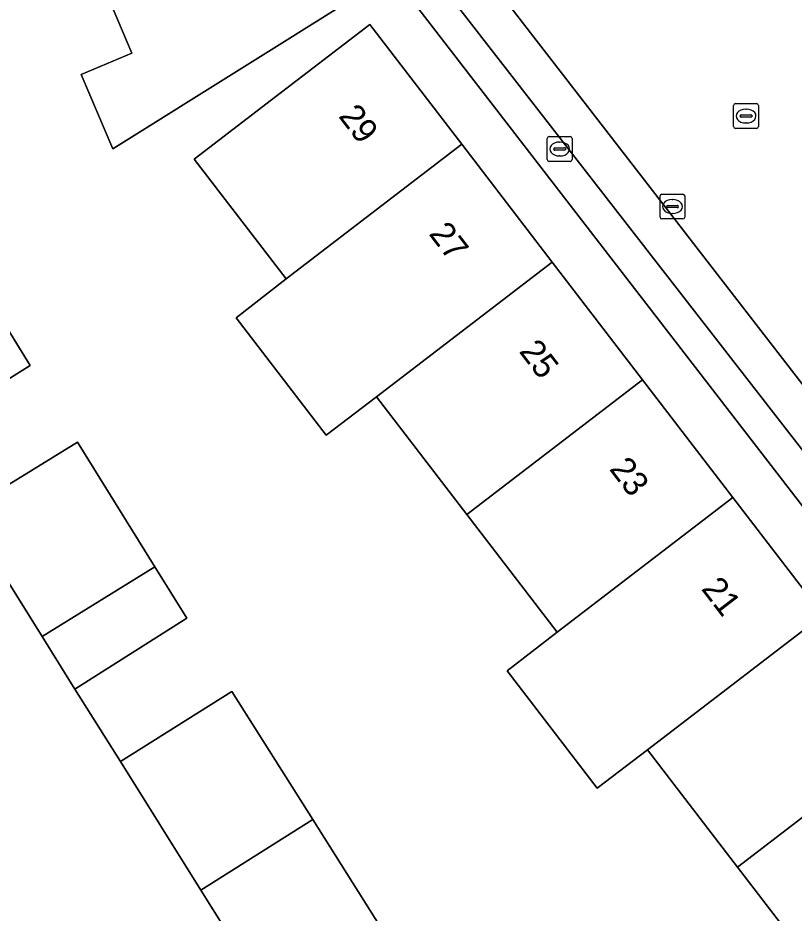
# Model space of a CAD drawing. Extents: x 157767 to 159172, y 387839 to 389425.
# Drawn here: x 158737.96 to 158769.29, y 388360.79 to 388396.94 of the extents above; entities that cross this region are included whole.
import ezdxf

# ---------------------------------------------------------------- set-up
doc = ezdxf.new("R2010")
doc.units = 0
for name, color, linetype in [('IMGEO_Brandkraan', 7, 'Continuous'), ('IMGEO_Erf', 7, 'Continuous'), ('IMGEO_Kolk', 7, 'Continuous'), ('IMGEO_Pand', 7, 'Continuous'), ('IMGEO_Pand_nummerreeks', 7, 'Continuous'), ('IMGEO_Parkeervlak_open', 7, 'Continuous'), ('IMGEO_Rijbaan_lokaal_open', 7, 'Continuous'), ('IMGEO_Rioolput', 7, 'Continuous'), ('IMGEO_Voetpad_open', 7, 'Continuous')]:
    doc.layers.add(name, color=color, linetype=linetype)

msp = doc.modelspace()

# ---------------------------------------------------------------- linework, layer by layer
at = {"layer": 'IMGEO_Brandkraan'}
for p, q in [((158759.329, 388391.223), (158759.329, 388392.075)), ((158759.404, 388392.149), (158760.256, 388392.149)), ((158759.817, 388391.929), (158759.842, 388391.929)), ((158760.33, 388392.075), (158760.33, 388391.223)), ((158759.588, 388391.643), (158759.588, 388391.655)), ((158760.026, 388391.606), (158759.628, 388391.606)), ((158759.631, 388391.692), (158760.029, 388391.692)), ((158760.072, 388391.655), (158760.072, 388391.643)), ((158759.84, 388391.369), (158759.815, 388391.369)), ((158760.256, 388391.149), (158759.404, 388391.149))]:
    msp.add_line(p, q, dxfattribs=at)
for points in [[(158759.329, 388391.223), (158759.329, 388392.075)], [(158759.404, 388392.149), (158760.256, 388392.149)], [(158760.33, 388392.075), (158760.33, 388391.223)], [(158760.256, 388391.149), (158759.404, 388391.149)]]:
    msp.add_lwpolyline(points, dxfattribs=at)
for centre, radius, start, end in [((158759.406, 388392.073), 0.0765, 91.552, 178.448), ((158759.406, 388392.073), 0.0765, 91.552, 178.448), ((158760.254, 388392.073), 0.0765, 1.552, 88.448), ((158760.254, 388392.073), 0.0765, 1.552, 88.448), ((158759.628, 388391.652), 0.0403, 85.8775, 175.7526), ((158759.625, 388391.642), 0.0366, 178.938, 274.7102), ((158760.029, 388391.649), 0.043, 264.8664, 352.4533), ((158760.033, 388391.654), 0.0386, 1.7309, 96.639), ((158759.406, 388391.225), 0.0765, 181.552, 268.448), ((158759.406, 388391.225), 0.0765, 181.552, 268.448), ((158760.254, 388391.225), 0.0765, 271.552, 358.448), ((158760.254, 388391.225), 0.0765, 271.552, 358.448)]:
    msp.add_arc(centre, radius, start, end, dxfattribs=at)
for centre, major_axis, ratio, start_param, end_param in [((158759.816, 388391.649), (-0.387, 0.002), 0.722429, 4.712389, 7.853982), ((158759.841, 388391.649), (-0.39, 0.002), 0.717154, 1.570796, 4.712389)]:
    msp.add_ellipse(centre, major_axis=major_axis, ratio=ratio, start_param=start_param, end_param=end_param, dxfattribs=at)
at = {"layer": 'IMGEO_Erf'}
for points in [[(158799.001, 388318.586), (158780.121, 388363.627), (158752.962, 388398.852), (158739.457, 388431.617), (158735.611, 388432.621)], [(158737.472, 388428.524), (158738.904, 388429.128), (158739.941, 388426.671), (158742.265, 388421.161), (158742.313, 388421.048), (158741.598, 388420.746), (158743.875, 388415.35), (158746.199, 388409.841), (158748.524, 388404.331), (158751.351, 388397.631), (158747.111, 388394.982), (158741.785, 388391.654), (158740.518, 388394.658), (158742.554, 388395.517), (158740.299, 388400.861), (158737.975, 388406.371), (158734.249, 388404.655)], [(158770.75, 388357.77), (158767.01, 388362.645), (158763.37, 388367.389), (158761.344, 388365.835), (158757.704, 388370.579), (158759.73, 388372.134), (158756.084, 388376.886), (158752.433, 388381.644), (158750.407, 388380.09), (158746.772, 388384.827), (158748.782, 388386.403), (158745.069, 388391.243), (158748.193, 388393.64), (158752.159, 388396.683), (158755.873, 388391.842), (158759.524, 388387.083), (158763.175, 388382.324), (158766.821, 388377.573), (158770.378, 388372.936), (158771.076, 388373.472), (158771.159, 388373.363), (158774.799, 388368.619), (158778.538, 388363.744), (158780.45, 388359.664)], [(158737.108, 388385.07), (158738.457, 388382.912), (158733.869, 388380.045)], [(158735.785, 388376.991), (158740.366, 388379.805), (158743.484, 388374.78), (158744.777, 388372.697), (158740.264, 388369.838), (158742.1, 388366.906), (158746.601, 388369.744), (158749.864, 388364.567), (158753.067, 388359.487)]]:
    msp.add_lwpolyline(points, dxfattribs=at)
at = {"layer": 'IMGEO_Kolk'}
for p, q in [((158763.879, 388388.901), (158763.879, 388389.753)), ((158763.954, 388389.827), (158764.806, 388389.827)), ((158764.88, 388389.753), (158764.88, 388388.901)), ((158764.367, 388389.607), (158764.392, 388389.607)), ((158764.138, 388389.321), (158764.138, 388389.333)), ((158764.576, 388389.284), (158764.178, 388389.284)), ((158764.181, 388389.37), (158764.579, 388389.37)), ((158764.39, 388389.047), (158764.365, 388389.047)), ((158764.622, 388389.333), (158764.622, 388389.321)), ((158764.806, 388388.827), (158763.954, 388388.827))]:
    msp.add_line(p, q, dxfattribs=at)
for points in [[(158763.879, 388388.901), (158763.879, 388389.753)], [(158763.954, 388389.827), (158764.806, 388389.827)], [(158764.88, 388389.753), (158764.88, 388388.901)], [(158764.806, 388388.827), (158763.954, 388388.827)]]:
    msp.add_lwpolyline(points, dxfattribs=at)
for centre, radius, start, end in [((158763.956, 388389.751), 0.0765, 91.552, 178.448), ((158763.956, 388389.751), 0.0765, 91.552, 178.448), ((158764.804, 388389.751), 0.0765, 1.552, 88.448), ((158764.804, 388389.751), 0.0765, 1.552, 88.448), ((158764.178, 388389.33), 0.0403, 85.8775, 175.7526), ((158764.175, 388389.32), 0.0366, 178.938, 274.7102), ((158764.579, 388389.327), 0.043, 264.8664, 352.4533), ((158764.583, 388389.332), 0.0386, 1.7309, 96.639), ((158763.956, 388388.903), 0.0765, 181.552, 268.448), ((158763.956, 388388.903), 0.0765, 181.552, 268.448), ((158764.804, 388388.903), 0.0765, 271.552, 358.448), ((158764.804, 388388.903), 0.0765, 271.552, 358.448)]:
    msp.add_arc(centre, radius, start, end, dxfattribs=at)
for centre, major_axis, ratio, start_param, end_param in [((158764.366, 388389.327), (-0.387, 0.002), 0.722429, 4.712389, 7.853982), ((158764.391, 388389.327), (-0.39, 0.002), 0.717154, 1.570796, 4.712389)]:
    msp.add_ellipse(centre, major_axis=major_axis, ratio=ratio, start_param=start_param, end_param=end_param, dxfattribs=at)
at = {"layer": 'IMGEO_Pand'}
for points in [[(158748.524, 388404.331), (158740.299, 388400.861), (158742.554, 388395.517), (158740.518, 388394.658), (158741.785, 388391.654), (158747.111, 388394.982), (158751.351, 388397.631)], [(158755.873, 388391.842), (158752.159, 388396.683), (158748.193, 388393.64), (158745.069, 388391.243), (158748.782, 388386.403)], [(158759.524, 388387.083), (158755.873, 388391.842), (158748.782, 388386.403), (158746.772, 388384.827), (158750.407, 388380.09), (158752.433, 388381.644)], [(158759.524, 388387.083), (158752.433, 388381.644), (158756.084, 388376.886), (158763.175, 388382.324)], [(158738.457, 388382.912), (158737.108, 388385.07), (158734.469, 388383.421), (158732.52, 388382.203), (158733.869, 388380.045)], [(158763.175, 388382.324), (158756.084, 388376.886), (158759.73, 388372.134), (158766.821, 388377.573)], [(158738.936, 388371.959), (158743.484, 388374.78), (158740.366, 388379.805), (158735.785, 388376.991)], [(158763.37, 388367.389), (158771.159, 388373.363), (158771.076, 388373.472), (158770.378, 388372.936), (158766.821, 388377.573), (158759.73, 388372.134), (158757.704, 388370.579), (158761.344, 388365.835)], [(158738.936, 388371.959), (158740.264, 388369.838), (158744.777, 388372.697), (158743.484, 388374.78)], [(158763.37, 388367.389), (158767.01, 388362.645), (158774.799, 388368.619), (158771.159, 388373.363)], [(158749.864, 388364.567), (158746.601, 388369.744), (158742.1, 388366.906), (158745.348, 388361.719)], [(158774.799, 388368.619), (158767.01, 388362.645), (158770.75, 388357.77), (158778.538, 388363.744)], [(158753.067, 388359.487), (158749.864, 388364.567), (158745.348, 388361.719), (158748.534, 388356.631)]]:
    msp.add_lwpolyline(points, close=True, dxfattribs=at)
at = {"layer": 'IMGEO_Parkeervlak_open'}
msp.add_lwpolyline([(158780.229, 388368.44), (158778.99, 388370.042), (158777.29, 388372.242), (158755.572, 388400.335), (158755.098, 388400.032), (158754.157, 388399.431), (158778.964, 388367.459)], close=True, dxfattribs=at)
at = {"layer": 'IMGEO_Rijbaan_lokaal_open'}
msp.add_lwpolyline([(158763.421, 388399.131), (158762.631, 388400.354), (158761.168, 388399.409), (158754.405, 388409.873), (158755.913, 388410.749), (158755.83, 388410.906), (158751.375, 388409.071), (158755.098, 388400.032), (158755.572, 388400.335), (158777.29, 388372.242), (158780.894, 388375.052), (158772.353, 388386.106)], dxfattribs=at)
at = {"layer": 'IMGEO_Rioolput'}
for p, q in [((158766.852, 388392.555), (158766.852, 388393.407)), ((158766.927, 388393.481), (158767.779, 388393.481)), ((158767.853, 388393.407), (158767.853, 388392.555)), ((158767.154, 388393.024), (158767.552, 388393.024)), ((158767.34, 388393.261), (158767.365, 388393.261)), ((158767.111, 388392.975), (158767.111, 388392.987)), ((158767.549, 388392.938), (158767.151, 388392.938)), ((158767.363, 388392.701), (158767.338, 388392.701)), ((158767.595, 388392.987), (158767.595, 388392.975)), ((158767.779, 388392.481), (158766.927, 388392.481))]:
    msp.add_line(p, q, dxfattribs=at)
for points in [[(158766.852, 388392.555), (158766.852, 388393.407)], [(158766.927, 388393.481), (158767.779, 388393.481)], [(158767.853, 388393.407), (158767.853, 388392.555)], [(158767.779, 388392.481), (158766.927, 388392.481)]]:
    msp.add_lwpolyline(points, dxfattribs=at)
for centre, radius, start, end in [((158766.929, 388393.405), 0.0765, 91.552, 178.448), ((158766.929, 388393.405), 0.0765, 91.552, 178.448), ((158767.777, 388393.405), 0.0765, 1.552, 88.448), ((158767.777, 388393.405), 0.0765, 1.552, 88.448), ((158767.151, 388392.984), 0.0403, 85.8775, 175.7526), ((158767.556, 388392.986), 0.0386, 1.7309, 96.639), ((158767.148, 388392.974), 0.0366, 178.938, 274.7102), ((158767.552, 388392.981), 0.043, 264.8664, 352.4533), ((158766.929, 388392.557), 0.0765, 181.552, 268.448), ((158766.929, 388392.557), 0.0765, 181.552, 268.448), ((158767.777, 388392.557), 0.0765, 271.552, 358.448), ((158767.777, 388392.557), 0.0765, 271.552, 358.448)]:
    msp.add_arc(centre, radius, start, end, dxfattribs=at)
for centre, major_axis, ratio, start_param, end_param in [((158767.339, 388392.981), (-0.387, 0.002), 0.722429, 4.712389, 7.853982), ((158767.364, 388392.981), (-0.39, 0.002), 0.717154, 1.570796, 4.712389)]:
    msp.add_ellipse(centre, major_axis=major_axis, ratio=ratio, start_param=start_param, end_param=end_param, dxfattribs=at)
at = {"layer": 'IMGEO_Voetpad_open'}
msp.add_lwpolyline([(158781.337, 388367.079), (158780.229, 388368.44), (158778.964, 388367.459), (158754.157, 388399.431), (158755.098, 388400.032), (158751.375, 388409.071), (158750.127, 388408.557), (158748.836, 388411.691), (158750.084, 388412.205), (158745.844, 388422.499), (158744.718, 388422.094), (158739.603, 388434.265), (158735.611, 388432.621), (158739.457, 388431.617), (158752.962, 388398.852), (158780.121, 388363.627), (158799.001, 388318.586), (158801.733, 388319.769), (158800.511, 388322.678), (158798.951, 388322.019), (158791.263, 388340.314), (158787.487, 388349.416), (158788.572, 388349.851)], close=True, dxfattribs=at)
msp.add_lwpolyline([(158748.534, 388356.631), (158745.348, 388361.719), (158742.1, 388366.906), (158740.264, 388369.838), (158738.936, 388371.959), (158735.785, 388376.991)], dxfattribs=at)

# ---------------------------------------------------------------- texts
at = {"layer": 'IMGEO_Pand_nummerreeks'}
for s, p in [('29', (158750.875, 388392.968)), ('27', (158754.519, 388388.219)), ('25', (158758.163, 388383.469)), ('23', (158761.806, 388378.72)), ('21', (158765.519, 388373.88))]:
    msp.add_text(s, height=1, rotation=307.4959, dxfattribs=at).set_placement(p)

doc.saveas('drawing.dxf')
